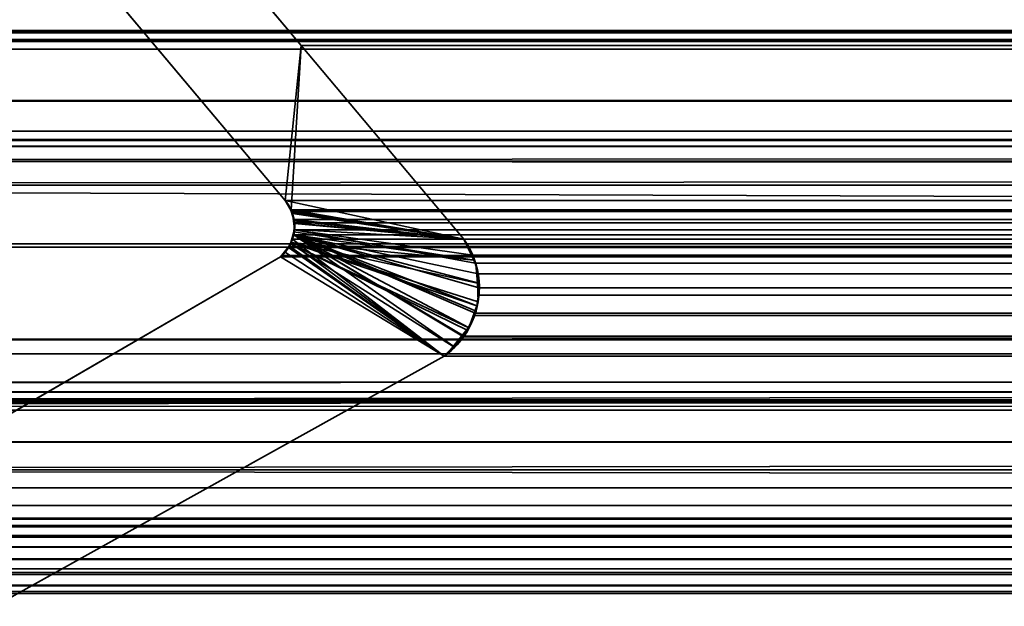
# Model space of a CAD drawing. Header units: millimetres. Extents: x -503 to 6703, y -110 to 193.
# Tile 377 of 656: x 1150.02 to 1155.25, y -1.93 to 1.19. Entities that reach past the tile are written whole.
import ezdxf

# ---------------------------------------------------------------- set-up
doc = ezdxf.new("R2010")
doc.units = ezdxf.units.MM
doc.layers.add('151', color=7, linetype='Continuous', true_color=0xffffff)

# ---------------------------------------------------------------- blocks, each defined once
blk = doc.blocks.new('UG_SURFACE_002')
at = {"layer": '151', "color": 252, "linetype": 'Continuous', "lineweight": 35}
for points in [[(2052.5, -14, 2212.25), (2052.5, 174.4, 2212.25), (947.5, 174.4, 2212.25), (947.5, -14, 2212.25)], [(1097.5, -14, 2062.2499), (1097.5, 174.4, 2062.2499), (1902.5, 174.4, 2062.2499), (1902.5, -14, 2062.2499)]]:
    blk.add_3dface(points, dxfattribs=at)
blk = doc.blocks.new('UG_SURFACE_141')
at = {"layer": '151', "color": 35, "linetype": 'Continuous', "lineweight": 35}
for points in [[(1141, 0, 2), (1859, 0, 2), (1859, -2), (1141, -2)], [(1859, 0, 2), (1141, 0, 2), (1192.1731, 0, 1005.7611), (1196, 0, 1005)], [(1141, 0, 2), (1141, 0, 1027), (1186.7613, 0, 1011.1731), (1188.929, 0, 1007.929)], [(1141, 0, 1027), (1186, 0, 1031.9999), (1186, 0, 1015)], [(1188.929, 0, 1007.929), (1192.1731, 0, 1005.7611), (1141, 0, 2)], [(1141, 0, 1027), (1186.7613, 0, 1035.8268), (1186, 0, 1031.9999)], [(1141, 0, 1027), (1186.4895, 0, 1107.0901), (1186.0548, 0, 1102.9547)], [(1186, 0, 1015), (1186.7613, 0, 1011.1731), (1141, 0, 1027)], [(1186.0548, 0, 1102.9547), (1188.929, 0, 1039.0711), (1186.7613, 0, 1035.8268), (1141, 0, 1027)], [(1141, 0, 2017), (1188.5686, 0, 1110.6913), (1186.4895, 0, 1107.0901)], [(1186.4895, 0, 1107.0901), (1141, 0, 1027), (1141, 0, 2017)], [(1141, 0, 2017), (1196, 0, 1114), (1191.9327, 0, 1113.1355)], [(1191.9327, 0, 1113.1355), (1188.5686, 0, 1110.6913), (1141, 0, 2017)], [(1200.0674, 0, 1113.1355), (1196, 0, 1114), (1141, 0, 2017), (1859, 0, 2017)], [(1859, -9, 2017), (1859, 0, 2017), (1141, 0, 2017), (1141, -9, 2017)]]:
    blk.add_3dface(points, dxfattribs=at)
blk = doc.blocks.new('UG_SURFACE_168')
at = {"layer": '151', "color": 252, "linetype": 'Continuous', "lineweight": 35}
for points in [[(1135.5, -25.92, 2021.75), (1864.5, -25.92, 2021.75), (1864.5, 14.42, 2021.75), (1135.5, 14.42, 2021.75)], [(1137, -25.92, 2020.2501), (1137, 14.42, 2020.2501), (1863, 14.42, 2020.2501), (1863, -25.92, 2020.2501)]]:
    blk.add_3dface(points, dxfattribs=at)
blk = doc.blocks.new('UG_SURFACE_196')
at = {"layer": '151', "color": 7, "linetype": 'Continuous', "lineweight": 35}
for points in [[(1150.9628, 1.7131, -7.75), (1151.515, 1.0529, -7.75), (1151.4311, 0.2303, -7.75), (1150.4927, 1.345, -7.75)], [(1151.515, 1.0529, 2005.7349), (1150.9628, 1.7131, 2006.2871), (1150.4927, 1.345, 2006.7573), (1151.4311, 0.2303, 2005.8188)], [(1150.9628, 1.7131, 2006.2871), (1151.515, 1.0529, 2005.7349), (1151.515, 1.0529, -7.75), (1150.9628, 1.7131, -7.75)], [(1150.4927, 1.345, -7.75), (1151.4311, 0.2303, -7.75), (1151.4311, 0.2303, 2005.8188), (1150.4927, 1.345, 2006.7573)], [(1151.515, 1.0529, -7.75), (1152.3808, 0.025, -7.75), (1151.4311, 0.2303, -7.75)], [(1151.515, 1.0529, 2005.7349), (1151.4311, 0.2303, 2005.8188), (1151.4615, 0.1785, 2005.7886)], [(1151.4615, 0.1785, 2005.7886), (1151.4677, 0.1679, 2005.7824), (1152.3808, 0.025, 2004.8692), (1151.515, 1.0529, 2005.7349)], [(1151.515, 1.0529, 2005.7349), (1152.3808, 0.025, 2004.8692), (1152.3808, 0.025, -7.75), (1151.515, 1.0529, -7.75)], [(1151.4604, 0.1786, -7.75), (1151.4311, 0.2303, -7.75), (1152.3808, 0.025, -7.75)], [(1151.4311, 0.2303, -7.75), (1151.4604, 0.1786, -7.75), (1151.4615, 0.1785, 2005.7886)], [(1151.4615, 0.1785, 2005.7886), (1151.4311, 0.2303, 2005.8188), (1151.4311, 0.2303, -7.75)], [(1152.3808, 0.025, -7.75), (1151.4699, 0.1617, -7.75), (1151.4604, 0.1786, -7.75)], [(1151.4604, 0.1786, -7.75), (1151.4699, 0.1617, -7.75), (1151.4778, 0.1211, 2005.7721)], [(1151.4778, 0.1211, 2005.7721), (1151.4677, 0.1679, 2005.7824), (1151.4604, 0.1786, -7.75)], [(1151.4677, 0.1679, 2005.7824), (1151.4615, 0.1785, 2005.7886), (1151.4604, 0.1786, -7.75)], [(1152.3808, 0.025, 2004.8692), (1151.4677, 0.1679, 2005.7824), (1151.4778, 0.1211, 2005.7721)], [(1151.4748, 0.1212, -7.75), (1151.4699, 0.1617, -7.75), (1152.3808, 0.025, -7.75)], [(1151.4699, 0.1617, -7.75), (1151.4748, 0.1212, -7.75), (1151.4778, 0.1211, 2005.7721)], [(1152.3808, 0.025, -7.75), (1151.4803, 0.0754, -7.75), (1151.4748, 0.1212, -7.75)], [(1151.4807, 0.1078, 2005.7693), (1151.4748, 0.1212, -7.75), (1151.4803, 0.0754, -7.75)], [(1151.4807, 0.1078, 2005.7693), (1151.4778, 0.1211, 2005.7721), (1151.4748, 0.1212, -7.75)], [(1152.4355, -0.087, 2004.8144), (1152.3808, 0.025, 2004.8692), (1151.4807, 0.1078, 2005.7693), (1151.4772, 0.0633, 2005.7728)], [(1151.4803, 0.0754, -7.75), (1151.4772, 0.0633, 2005.7728), (1151.4807, 0.1078, 2005.7693)], [(1151.4778, 0.1211, 2005.7721), (1151.4807, 0.1078, 2005.7693), (1152.3808, 0.025, 2004.8692)], [(1152.4326, -0.0872, -7.75), (1151.4612, 0.0065, -7.75), (1151.4771, 0.0636, -7.75)], [(1151.476, 0.0471, 2005.774), (1151.4771, 0.0636, -7.75), (1151.4612, 0.0065, -7.75)], [(1151.476, 0.0471, 2005.774), (1151.4772, 0.0633, 2005.7728), (1151.4771, 0.0636, -7.75)], [(1151.4772, 0.0633, 2005.7728), (1151.476, 0.0471, 2005.774), (1152.4355, -0.087, 2004.8144)], [(1151.4771, 0.0636, -7.75), (1151.4803, 0.0754, -7.75), (1152.3808, 0.025, -7.75), (1152.4326, -0.0872, -7.75)], [(1151.4803, 0.0754, -7.75), (1151.4771, 0.0636, -7.75), (1151.4772, 0.0633, 2005.7728)], [(1151.426, -0.0428, -7.75), (1151.4596, 0.0001, -7.75), (1152.3236, -0.5457, -7.75), (1152.2764, -0.597, -7.75)], [(1151.4596, 0.0001, -7.75), (1151.426, -0.0428, -7.75), (1151.4276, -0.0425, 2005.8224)], [(1151.4596, 0.0001, -7.75), (1151.4276, -0.0425, 2005.8224), (1151.4531, -0.012, 2005.7969)], [(1151.4606, 0.0075, 2005.7893), (1151.4531, -0.012, 2005.7969), (1152.2764, -0.597, 2004.9736)], [(1151.4531, -0.012, 2005.7969), (1151.4606, 0.0075, 2005.7893), (1151.4612, 0.0065, -7.75)], [(1151.4531, -0.012, 2005.7969), (1151.4612, 0.0065, -7.75), (1151.4596, 0.0001, -7.75)], [(1152.4491, -0.3298, -7.75), (1152.4063, -0.4471, -7.75), (1151.4596, 0.0001, -7.75), (1151.4612, 0.0065, -7.75)], [(1151.4596, 0.0001, -7.75), (1152.4012, -0.4612, -7.75), (1152.3236, -0.5457, -7.75)], [(1152.4063, -0.4471, -7.75), (1152.4012, -0.4612, -7.75), (1151.4596, 0.0001, -7.75)], [(1152.2764, -0.597, 2004.9736), (1152.3267, -0.545, 2004.9233), (1151.476, 0.0471, 2005.774), (1151.4606, 0.0075, 2005.7893)], [(1151.4612, 0.0065, -7.75), (1151.4606, 0.0075, 2005.7893), (1151.476, 0.0471, 2005.774)], [(1151.4612, 0.0065, -7.75), (1152.4326, -0.0872, -7.75), (1152.4502, -0.1253, -7.75), (1152.4534, -0.2084, -7.75)], [(1151.4612, 0.0065, -7.75), (1152.4572, -0.3076, -7.75), (1152.4491, -0.3298, -7.75)], [(1152.4534, -0.2084, -7.75), (1152.4572, -0.3076, -7.75), (1151.4612, 0.0065, -7.75)], [(1151.476, 0.0471, 2005.774), (1152.3267, -0.545, 2004.9233), (1152.3892, -0.4805, 2004.8609), (1152.4056, -0.445, 2004.8444)], [(1151.476, 0.0471, 2005.774), (1152.4457, -0.3584, 2004.8044), (1152.4496, -0.3303, 2004.8003)], [(1152.4496, -0.3303, 2004.8003), (1152.4634, -0.2303, 2004.7865), (1152.4602, -0.2088, 2004.7898), (1151.476, 0.0471, 2005.774)], [(1152.4056, -0.445, 2004.8444), (1152.4457, -0.3584, 2004.8044), (1151.476, 0.0471, 2005.774)], [(1152.4602, -0.2088, 2004.7898), (1152.4448, -0.106, 2004.8051), (1152.4355, -0.087, 2004.8144), (1151.476, 0.0471, 2005.774)], [(1152.3808, 0.025, -7.75), (1152.3808, 0.025, 2004.8692), (1152.4355, -0.087, 2004.8144)], [(1152.4355, -0.087, 2004.8144), (1152.4326, -0.0872, -7.75), (1152.3808, 0.025, -7.75)], [(1152.2764, -0.597, 2004.9736), (1151.4531, -0.012, 2005.7969), (1151.4276, -0.0425, 2005.8224), (1151.4056, -0.0688, 2005.8444)], [(1151.4056, -0.0688, -7.75), (1151.4056, -0.0688, 2005.8444), (1151.4276, -0.0425, 2005.8224)], [(1151.4276, -0.0425, 2005.8224), (1151.426, -0.0428, -7.75), (1151.4056, -0.0688, -7.75)], [(1152.2764, -0.597, -7.75), (1151.4056, -0.0688, -7.75), (1151.426, -0.0428, -7.75)], [(1152.2764, -0.597, -7.75), (1144.8995, -4.6975, -7.75), (1149.2902, -1.2961, -7.75), (1151.4056, -0.0688, -7.75)], [(1151.4056, -0.0688, 2005.8444), (1149.2902, -1.2961, 2007.9598), (1144.8995, -4.6975, 2012.3506), (1152.2764, -0.597, 2004.9736)], [(1151.4056, -0.0688, -7.75), (1149.2902, -1.2961, -7.75), (1149.2902, -1.2961, 2007.9598), (1151.4056, -0.0688, 2005.8444)], [(1152.4326, -0.0872, -7.75), (1152.4355, -0.087, 2004.8144), (1152.4448, -0.106, 2004.8051)], [(1152.4448, -0.106, 2004.8051), (1152.4502, -0.1253, -7.75), (1152.4326, -0.0872, -7.75)], [(1152.4448, -0.106, 2004.8051), (1152.4534, -0.2084, -7.75), (1152.4502, -0.1253, -7.75)], [(1152.4448, -0.106, 2004.8051), (1152.4602, -0.2088, 2004.7898), (1152.4534, -0.2084, -7.75)], [(1152.4572, -0.3076, -7.75), (1152.4534, -0.2084, -7.75), (1152.4602, -0.2088, 2004.7898)], [(1152.4572, -0.3076, -7.75), (1152.4602, -0.2088, 2004.7898), (1152.4634, -0.2303, 2004.7865)], [(1152.4634, -0.2303, 2004.7865), (1152.4491, -0.3298, -7.75), (1152.4572, -0.3076, -7.75)], [(1152.4634, -0.2303, 2004.7865), (1152.4496, -0.3303, 2004.8003), (1152.4491, -0.3298, -7.75)], [(1152.4457, -0.3584, 2004.8044), (1152.4056, -0.445, 2004.8444), (1152.4063, -0.4471, -7.75)], [(1152.4063, -0.4471, -7.75), (1152.4491, -0.3298, -7.75), (1152.4496, -0.3303, 2004.8003)], [(1152.4496, -0.3303, 2004.8003), (1152.4457, -0.3584, 2004.8044), (1152.4063, -0.4471, -7.75)], [(1152.3236, -0.5457, -7.75), (1152.4012, -0.4612, -7.75), (1152.4056, -0.445, 2004.8444)], [(1152.4056, -0.445, 2004.8444), (1152.3892, -0.4805, 2004.8609), (1152.3236, -0.5457, -7.75)], [(1152.4012, -0.4612, -7.75), (1152.4063, -0.4471, -7.75), (1152.4056, -0.445, 2004.8444)], [(1152.3892, -0.4805, 2004.8609), (1152.3267, -0.545, 2004.9233), (1152.3236, -0.5457, -7.75)], [(1152.2764, -0.597, -7.75), (1152.3236, -0.5457, -7.75), (1152.3267, -0.545, 2004.9233)], [(1152.3267, -0.545, 2004.9233), (1152.2764, -0.597, 2004.9736), (1152.2764, -0.597, -7.75)], [(1152.2764, -0.597, 2004.9736), (1144.8995, -4.6975, 2012.3506), (1144.8995, -4.6975, -7.75), (1152.2764, -0.597, -7.75)]]:
    blk.add_3dface(points, dxfattribs=at)
blk = doc.blocks.new('UG_SURFACE_197')
at = {"layer": '151', "color": 7, "linetype": 'Continuous', "lineweight": 35}
for points in [[(1862.1695, 1.0733, 2019.4194), (1137.825, 2.6459, 2019.4249), (1137.7392, 0.3108, 2019.5107)], [(1862.1695, 1.0733, 2019.4194), (1862.175, 2.6459, 2019.4249), (1137.825, 2.6459, 2019.4249)], [(1142.0786, 1.7573, 2015.1713), (1857.9214, 1.7573, 2015.1713), (1857.2749, 1.074, 2014.5249), (1142.7251, 1.074, 2014.5249)], [(1151.4311, 0.2303, 2005.8188), (1150.4927, 1.345, 2006.7573), (1150.9628, 1.7131, 2006.2871), (1151.515, 1.0529, 2005.7349)], [(1849.0372, 1.7131, 2006.2871), (1848.485, 1.0529, 2005.7349), (1151.515, 1.0529, 2005.7349), (1150.9628, 1.7131, 2006.2871)], [(1150.4927, 1.345, 2006.7573), (1151.4311, 0.2303, 2005.8188), (1848.5689, 0.2303, 2005.8188), (1849.5073, 1.345, 2006.7573)], [(1858.5515, 1.1329, 2015.8014), (1860.0085, 0.5991, 2017.2584), (1139.9915, 0.5991, 2017.2584), (1141.4485, 1.1329, 2015.8014)], [(1858.5515, 1.1329, 2015.8014), (1141.4485, 1.1329, 2015.8014), (1141.4968, 1.1297, 2015.7533)], [(1858.5011, 1.1363, 2015.7511), (1141.4968, 1.1297, 2015.7533), (1141.5606, 1.1255, 2015.6894)], [(1858.5011, 1.1363, 2015.7511), (1858.5031, 1.1361, 2015.753), (1141.4968, 1.1297, 2015.7533)], [(1141.4968, 1.1297, 2015.7533), (1858.5031, 1.1361, 2015.753), (1858.5515, 1.1329, 2015.8014)], [(1141.5606, 1.1255, 2015.6894), (1858.4315, 1.1144, 2015.6815), (1858.5011, 1.1363, 2015.7511)], [(1141.5606, 1.1255, 2015.6894), (1141.5691, 1.1208, 2015.6808), (1858.4315, 1.1144, 2015.6815)], [(1858.3826, 1.0991, 2015.6326), (1141.5691, 1.1208, 2015.6808), (1141.6334, 1.0854, 2015.6167)], [(1858.3826, 1.0991, 2015.6326), (1858.4315, 1.1144, 2015.6815), (1141.5691, 1.1208, 2015.6808)], [(1137.7392, 0.3108, 2019.5107), (1862.2143, 0.3098, 2019.4643), (1862.1695, 1.0733, 2019.4194)], [(1141.6334, 1.0854, 2015.6167), (1858.3674, 1.0844, 2015.6174), (1858.3826, 1.0991, 2015.6326)], [(1858.3674, 1.0844, 2015.6174), (1141.6334, 1.0854, 2015.6167), (1141.6433, 1.08, 2015.6066)], [(1141.6433, 1.08, 2015.6066), (1858.3143, 1.0331, 2015.5642), (1858.3674, 1.0844, 2015.6174)], [(1141.6433, 1.08, 2015.6066), (1141.6857, 1.0331, 2015.5642), (1858.3143, 1.0331, 2015.5642)], [(1143.0248, 0.7572, 2014.2252), (1142.7251, 1.074, 2014.5249), (1857.2749, 1.074, 2014.5249)], [(1143.0248, 0.7572, 2014.2252), (1857.2749, 1.074, 2014.5249), (1856.9752, 0.7572, 2014.2252)], [(1151.515, 1.0529, 2005.7349), (1152.3808, 0.025, 2004.8692), (1151.4624, 0.1807, 2005.7876), (1151.4311, 0.2303, 2005.8188)], [(1848.485, 1.0529, 2005.7349), (1847.6192, 0.025, 2004.8692), (1152.3808, 0.025, 2004.8692), (1151.515, 1.0529, 2005.7349)], [(1858.3143, 1.0331, 2015.5642), (1141.6857, 1.0331, 2015.5642), (1142.3917, 0.4412, 2014.8582)], [(1142.3917, 0.4412, 2014.8582), (1857.6423, 0.3421, 2014.8923), (1858.3143, 1.0331, 2015.5642)], [(1856.9752, 0.7572, 2014.2252), (1855.5887, -0.0174, 2012.8386), (1144.4113, -0.0174, 2012.8386), (1143.0248, 0.7572, 2014.2252)], [(1139.577, 0.516, 2017.673), (1860.0085, 0.5991, 2017.2584), (1860.3992, 0.5179, 2017.6492)], [(1139.577, 0.516, 2017.673), (1139.9915, 0.5991, 2017.2584), (1860.0085, 0.5991, 2017.2584)], [(1138.7697, -0.8721, 2018.4803), (1861.1926, 0.5499, 2018.4426), (1861.187, -0.4242, 2018.4369)], [(1138.7697, -0.8721, 2018.4803), (1138.8074, 0.5499, 2018.4426), (1861.1926, 0.5499, 2018.4426)], [(1138.8124, 0.5521, 2018.4376), (1861.1876, 0.5521, 2018.4376), (1861.1926, 0.5499, 2018.4426), (1138.8074, 0.5499, 2018.4426)], [(1861.1853, 0.5531, 2018.4352), (1138.8124, 0.5521, 2018.4376), (1138.8147, 0.5531, 2018.4352)], [(1861.1853, 0.5531, 2018.4352), (1861.1876, 0.5521, 2018.4376), (1138.8124, 0.5521, 2018.4376)], [(1138.8147, 0.5531, 2018.4352), (1138.8216, 0.5528, 2018.4283), (1861.1785, 0.5528, 2018.4286)], [(1861.1785, 0.5528, 2018.4286), (1861.1853, 0.5531, 2018.4352), (1138.8147, 0.5531, 2018.4352)], [(1138.8216, 0.5528, 2018.4283), (1138.8431, 0.5517, 2018.4069), (1861.1569, 0.5518, 2018.4071)], [(1861.1569, 0.5518, 2018.4071), (1861.1785, 0.5528, 2018.4286), (1138.8216, 0.5528, 2018.4283)], [(1861.1029, 0.5494, 2018.353), (1861.1569, 0.5518, 2018.4071), (1138.8431, 0.5517, 2018.4069)], [(1138.8431, 0.5517, 2018.4069), (1138.8972, 0.5491, 2018.3527), (1861.1029, 0.5494, 2018.353)], [(1860.4814, 0.5216, 2017.7314), (1861.1029, 0.5494, 2018.353), (1138.8972, 0.5491, 2018.3527)], [(1138.8972, 0.5491, 2018.3527), (1139.5192, 0.5188, 2017.731), (1860.4814, 0.5216, 2017.7314)], [(1860.3992, 0.5179, 2017.6492), (1860.4814, 0.5216, 2017.7314), (1139.5192, 0.5188, 2017.731)], [(1860.3992, 0.5179, 2017.6492), (1139.5192, 0.5188, 2017.731), (1139.577, 0.516, 2017.673)], [(1857.3426, 0.0339, 2014.5926), (1142.3917, 0.4412, 2014.8582), (1143.8079, -0.7461, 2013.4423)], [(1857.3426, 0.0339, 2014.5926), (1857.6423, 0.3421, 2014.8923), (1142.3917, 0.4412, 2014.8582)], [(1862.3573, -2.122, 2019.6073), (1137.7392, 0.3108, 2019.5107), (1137.651, -2.0879, 2019.5992)], [(1862.3573, -2.122, 2019.6073), (1862.2143, 0.3098, 2019.4643), (1137.7392, 0.3108, 2019.5107)], [(1848.5376, 0.1807, 2005.7876), (1151.4311, 0.2303, 2005.8188), (1151.4624, 0.1807, 2005.7876)], [(1848.5376, 0.1807, 2005.7876), (1848.5689, 0.2303, 2005.8188), (1151.4311, 0.2303, 2005.8188)], [(1151.4651, 0.1723, 2005.785), (1151.4624, 0.1807, 2005.7876), (1152.3808, 0.025, 2004.8692)], [(1151.4624, 0.1807, 2005.7876), (1848.5349, 0.1723, 2005.785), (1848.5376, 0.1807, 2005.7876)], [(1151.4624, 0.1807, 2005.7876), (1151.4651, 0.1723, 2005.785), (1848.5349, 0.1723, 2005.785)], [(1152.3808, 0.025, 2004.8692), (1151.4782, 0.1294, 2005.7719), (1151.4651, 0.1723, 2005.785)], [(1848.5218, 0.1294, 2005.7719), (1151.4651, 0.1723, 2005.785), (1151.4782, 0.1294, 2005.7719)], [(1848.5218, 0.1294, 2005.7719), (1848.5349, 0.1723, 2005.785), (1151.4651, 0.1723, 2005.785)], [(1151.4788, 0.1112, 2005.7712), (1151.4782, 0.1294, 2005.7719), (1152.3808, 0.025, 2004.8692)], [(1151.4782, 0.1294, 2005.7719), (1848.5212, 0.1112, 2005.7712), (1848.5218, 0.1294, 2005.7719)], [(1151.4782, 0.1294, 2005.7719), (1151.4788, 0.1112, 2005.7712), (1848.5212, 0.1112, 2005.7712)], [(1151.4802, 0.0733, 2005.7697), (1151.4788, 0.1112, 2005.7712), (1152.3808, 0.025, 2004.8692), (1152.4287, -0.0611, 2004.8213)], [(1848.5198, 0.0733, 2005.7697), (1151.4788, 0.1112, 2005.7712), (1151.4802, 0.0733, 2005.7697)], [(1848.5198, 0.0733, 2005.7697), (1848.5212, 0.1112, 2005.7712), (1151.4788, 0.1112, 2005.7712)], [(1151.4745, 0.047, 2005.7755), (1151.4802, 0.0733, 2005.7697), (1152.4411, -0.1038, 2004.8089), (1152.4574, -0.1601, 2004.7927)], [(1151.4802, 0.0733, 2005.7697), (1151.4745, 0.047, 2005.7755), (1848.5255, 0.047, 2005.7755)], [(1152.4287, -0.0611, 2004.8213), (1152.4411, -0.1038, 2004.8089), (1151.4802, 0.0733, 2005.7697)], [(1151.4802, 0.0733, 2005.7697), (1848.5255, 0.047, 2005.7755), (1848.5198, 0.0733, 2005.7697)], [(1857.3426, 0.0339, 2014.5926), (1143.8079, -0.7461, 2013.4423), (1144.1107, -0.8301, 2013.1392)], [(1144.1107, -0.8301, 2013.1392), (1855.8663, -0.7668, 2013.1164), (1857.3426, 0.0339, 2014.5926)], [(1151.4481, -0.0203, 2005.8019), (1151.4506, -0.0149, 2005.7993), (1151.4696, 0.0245, 2005.7805), (1152.2764, -0.597, 2004.9736)], [(1151.4696, 0.0245, 2005.7805), (1151.4506, -0.0149, 2005.7993), (1848.5494, -0.0149, 2005.7993)], [(1152.379, -0.4936, 2004.8709), (1152.2764, -0.597, 2004.9736), (1151.4696, 0.0245, 2005.7805), (1151.4745, 0.047, 2005.7755)], [(1848.5304, 0.0245, 2005.7805), (1151.4745, 0.047, 2005.7755), (1151.4696, 0.0245, 2005.7805)], [(1151.4696, 0.0245, 2005.7805), (1848.5494, -0.0149, 2005.7993), (1848.5304, 0.0245, 2005.7805)], [(1151.4745, 0.047, 2005.7755), (1152.4409, -0.3689, 2004.8091), (1152.4382, -0.3818, 2004.8118), (1152.3827, -0.4899, 2004.8673)], [(1152.4574, -0.1601, 2004.7927), (1152.4602, -0.2344, 2004.7898), (1151.4745, 0.047, 2005.7755)], [(1152.3827, -0.4899, 2004.8673), (1152.379, -0.4936, 2004.8709), (1151.4745, 0.047, 2005.7755)], [(1152.4602, -0.2344, 2004.7898), (1152.4616, -0.2735, 2004.7884), (1152.4409, -0.3689, 2004.8091), (1151.4745, 0.047, 2005.7755)], [(1848.5304, 0.0245, 2005.7805), (1848.5255, 0.047, 2005.7755), (1151.4745, 0.047, 2005.7755)], [(1152.4287, -0.0611, 2004.8213), (1152.3808, 0.025, 2004.8692), (1847.6192, 0.025, 2004.8692)], [(1152.4287, -0.0611, 2004.8213), (1847.6192, 0.025, 2004.8692), (1847.5642, -0.0787, 2004.8144)], [(1145.2919, -0.5094, 2011.9581), (1144.4113, -0.0174, 2012.8386), (1855.5887, -0.0174, 2012.8386)], [(1145.2919, -0.5094, 2011.9581), (1855.5887, -0.0174, 2012.8386), (1854.7081, -0.5094, 2011.9581)], [(1151.4056, -0.0688, 2005.8444), (1151.4113, -0.0624, 2005.8386), (1151.4481, -0.0203, 2005.8019), (1152.2764, -0.597, 2004.9736)], [(1151.4481, -0.0203, 2005.8019), (1151.4113, -0.0624, 2005.8386), (1848.5887, -0.0624, 2005.8386)], [(1848.5519, -0.0203, 2005.8019), (1151.4506, -0.0149, 2005.7993), (1151.4481, -0.0203, 2005.8019)], [(1151.4481, -0.0203, 2005.8019), (1848.5887, -0.0624, 2005.8386), (1848.5519, -0.0203, 2005.8019)], [(1848.5519, -0.0203, 2005.8019), (1848.5494, -0.0149, 2005.7993), (1151.4506, -0.0149, 2005.7993)], [(1152.2764, -0.597, 2004.9736), (1144.8995, -4.6975, 2012.3506), (1149.2902, -1.2961, 2007.9598), (1151.4056, -0.0688, 2005.8444)], [(1151.4056, -0.0688, 2005.8444), (1149.2902, -1.2961, 2007.9598), (1850.7098, -1.2961, 2007.9598), (1848.5944, -0.0688, 2005.8444)], [(1151.4056, -0.0688, 2005.8444), (1848.5944, -0.0688, 2005.8444), (1848.5887, -0.0624, 2005.8386), (1151.4113, -0.0624, 2005.8386)], [(1847.5642, -0.0787, 2004.8144), (1152.4411, -0.1038, 2004.8089), (1152.4287, -0.0611, 2004.8213)], [(1847.5642, -0.0787, 2004.8144), (1847.559, -0.1034, 2004.8089), (1152.4411, -0.1038, 2004.8089)], [(1152.4574, -0.1601, 2004.7927), (1152.4411, -0.1038, 2004.8089), (1847.559, -0.1034, 2004.8089)], [(1152.4574, -0.1601, 2004.7927), (1847.559, -0.1034, 2004.8089), (1847.5375, -0.2035, 2004.7874)], [(1847.5375, -0.2035, 2004.7874), (1152.4602, -0.2344, 2004.7898), (1152.4574, -0.1601, 2004.7927)], [(1847.5375, -0.2035, 2004.7874), (1847.5394, -0.2338, 2004.7894), (1152.4602, -0.2344, 2004.7898)], [(1152.4616, -0.2735, 2004.7884), (1152.4602, -0.2344, 2004.7898), (1847.5394, -0.2338, 2004.7894)], [(1152.4616, -0.2735, 2004.7884), (1847.5394, -0.2338, 2004.7894), (1847.5444, -0.3168, 2004.7944)], [(1847.5444, -0.3168, 2004.7944), (1152.4409, -0.3689, 2004.8091), (1152.4616, -0.2735, 2004.7884)], [(1847.5444, -0.3168, 2004.7944), (1847.5603, -0.3678, 2004.8103), (1152.4409, -0.3689, 2004.8091)], [(1847.5751, -0.4152, 2004.8251), (1152.379, -0.4936, 2004.8709), (1152.3827, -0.4899, 2004.8673)], [(1847.5751, -0.4152, 2004.8251), (1847.6231, -0.4908, 2004.8733), (1152.379, -0.4936, 2004.8709)], [(1152.3827, -0.4899, 2004.8673), (1847.5603, -0.3678, 2004.8103), (1847.5751, -0.4152, 2004.8251)], [(1152.3827, -0.4899, 2004.8673), (1152.4382, -0.3818, 2004.8118), (1847.5603, -0.3678, 2004.8103)], [(1152.4382, -0.3818, 2004.8118), (1152.4409, -0.3689, 2004.8091), (1847.5603, -0.3678, 2004.8103)], [(1861.187, -0.4242, 2018.4369), (1138.6945, -1.2, 2018.5554), (1138.7697, -0.8721, 2018.4803)], [(1861.187, -0.4242, 2018.4369), (1861.2999, -1.2073, 2018.5499), (1138.6945, -1.2, 2018.5554)], [(1854.7081, -0.5094, 2011.9581), (1853.6898, -0.5839, 2010.9398), (1146.3102, -0.5839, 2010.9398), (1145.2919, -0.5094, 2011.9581)], [(1847.6459, -0.5265, 2004.8959), (1152.2764, -0.597, 2004.9736), (1152.379, -0.4936, 2004.8709)], [(1152.379, -0.4936, 2004.8709), (1847.6231, -0.4908, 2004.8733), (1847.6459, -0.5265, 2004.8959)], [(1847.6459, -0.5265, 2004.8959), (1847.7236, -0.597, 2004.9736), (1152.2764, -0.597, 2004.9736)], [(1847.7236, -0.597, 2004.9736), (1855.1005, -4.6975, 2012.3506), (1144.8995, -4.6975, 2012.3506), (1152.2764, -0.597, 2004.9736)], [(1146.3102, -0.5839, 2010.9398), (1853.6898, -0.5839, 2010.9398), (1851.6124, -0.7357, 2008.8625), (1148.3876, -0.7357, 2008.8625)], [(1854.9417, -1.2682, 2012.1918), (1855.8663, -0.7668, 2013.1164), (1144.1107, -0.8301, 2013.1392)], [(1148.3876, -0.7357, 2008.8625), (1851.6124, -0.7357, 2008.8625), (1851.3709, -0.7731, 2008.621)], [(1851.3709, -0.7731, 2008.621), (1148.6272, -0.7874, 2008.6229), (1148.3876, -0.7357, 2008.8625)], [(1148.6272, -0.7874, 2008.6229), (1851.3709, -0.7731, 2008.621), (1851.1984, -0.7998, 2008.4484)], [(1144.1107, -0.8301, 2013.1392), (1146.1316, -1.3904, 2011.1184), (1853.879, -1.3308, 2011.1289)], [(1853.879, -1.3308, 2011.1289), (1854.9417, -1.2682, 2012.1918), (1144.1107, -0.8301, 2013.1392)], [(1851.1984, -0.7998, 2008.4484), (1148.8875, -0.8436, 2008.3625), (1148.6272, -0.7874, 2008.6229)], [(1851.1984, -0.7998, 2008.4484), (1851.1159, -0.8538, 2008.3659), (1148.8875, -0.8436, 2008.3625)], [(1148.8959, -0.8454, 2008.3542), (1148.8875, -0.8436, 2008.3625), (1851.1159, -0.8538, 2008.3659)], [(1148.8959, -0.8454, 2008.3542), (1851.1159, -0.8538, 2008.3659), (1851.0584, -0.8916, 2008.3084)], [(1851.0584, -0.8916, 2008.3084), (1148.9431, -0.8844, 2008.307), (1148.8959, -0.8454, 2008.3542)], [(1149.1449, -1.0515, 2008.105), (1148.9431, -0.8844, 2008.307), (1851.0584, -0.8916, 2008.3084)], [(1149.1449, -1.0515, 2008.105), (1851.0584, -0.8916, 2008.3084), (1850.9189, -0.9829, 2008.1689)], [(1850.9189, -0.9829, 2008.1689), (1149.1468, -1.0545, 2008.1031), (1149.1449, -1.0515, 2008.105)], [(1850.9189, -0.9829, 2008.1689), (1850.8581, -1.0629, 2008.1081), (1149.1468, -1.0545, 2008.1031)], [(1149.1468, -1.0545, 2008.1031), (1850.8581, -1.0629, 2008.1081), (1850.7555, -1.1981, 2008.0054)], [(1850.7555, -1.1981, 2008.0054), (1149.2902, -1.2961, 2007.9598), (1149.1468, -1.0545, 2008.1031)], [(1861.413, -1.9929, 2018.6632), (1138.1754, -3.4656, 2019.0747), (1138.6945, -1.2, 2018.5554)], [(1138.6945, -1.2, 2018.5554), (1861.2999, -1.2073, 2018.5499), (1861.413, -1.9929, 2018.6632)], [(1850.7555, -1.1981, 2008.0054), (1850.7098, -1.2961, 2007.9598), (1149.2902, -1.2961, 2007.9598)], [(1853.879, -1.3308, 2011.1289), (1146.1316, -1.3904, 2011.1184), (1146.7457, -1.5607, 2010.5042)], [(1853.879, -1.3308, 2011.1289), (1146.7457, -1.5607, 2010.5042), (1148.2856, -1.4582, 2008.9643)], [(1148.2856, -1.4582, 2008.9643), (1851.7144, -1.4582, 2008.9643), (1853.879, -1.3308, 2011.1289)], [(1148.2856, -1.4582, 2008.9643), (1148.2928, -1.4627, 2008.9571), (1851.707, -1.462, 2008.9569)], [(1851.707, -1.462, 2008.9569), (1851.7144, -1.4582, 2008.9643), (1148.2856, -1.4582, 2008.9643)], [(1851.6725, -1.4795, 2008.9226), (1851.707, -1.462, 2008.9569), (1148.2928, -1.4627, 2008.9571)], [(1851.6725, -1.4795, 2008.9226), (1148.2928, -1.4627, 2008.9571), (1148.3482, -1.4972, 2008.9018)], [(1148.3482, -1.4972, 2008.9018), (1851.6525, -1.4982, 2008.9025), (1851.6725, -1.4795, 2008.9226)], [(1851.616, -1.5323, 2008.8661), (1148.3482, -1.4972, 2008.9018), (1148.3577, -1.5032, 2008.8923)], [(1851.616, -1.5323, 2008.8661), (1851.6525, -1.4982, 2008.9025), (1148.3482, -1.4972, 2008.9018)], [(1148.3577, -1.5032, 2008.8923), (1851.6066, -1.5495, 2008.8565), (1851.616, -1.5323, 2008.8661)], [(1148.3577, -1.5032, 2008.8923), (1148.3941, -1.549, 2008.8561), (1851.6066, -1.5495, 2008.8565)], [(1851.5853, -1.5884, 2008.8353), (1148.3941, -1.549, 2008.8561), (1148.3995, -1.5558, 2008.8506)], [(1851.5853, -1.5884, 2008.8353), (1851.6066, -1.5495, 2008.8565), (1148.3941, -1.549, 2008.8561)], [(1148.3995, -1.5558, 2008.8506), (1851.5795, -1.6115, 2008.8296), (1851.5853, -1.5884, 2008.8353)], [(1148.3995, -1.5558, 2008.8506), (1148.4218, -1.6106, 2008.8284), (1851.5795, -1.6115, 2008.8296)], [(1148.4218, -1.6106, 2008.8284), (1148.4218, -1.6108, 2008.8282), (1851.5795, -1.6115, 2008.8296)], [(1851.573, -1.6382, 2008.8229), (1148.4218, -1.6108, 2008.8282), (1148.4287, -1.6734, 2008.8212)], [(1851.573, -1.6382, 2008.8229), (1851.5795, -1.6115, 2008.8296), (1148.4218, -1.6108, 2008.8282)], [(1148.4287, -1.6734, 2008.8212), (1148.4282, -1.6767, 2008.8217), (1851.5729, -1.6768, 2008.8229)], [(1148.4287, -1.6734, 2008.8212), (1851.5729, -1.6768, 2008.8229), (1851.573, -1.6382, 2008.8229)], [(1148.4206, -1.7264, 2008.8296), (1148.4141, -1.7456, 2008.8358), (1851.5859, -1.7456, 2008.8358)], [(1851.5729, -1.6936, 2008.8229), (1148.4282, -1.6767, 2008.8217), (1148.4206, -1.7264, 2008.8296)], [(1148.4206, -1.7264, 2008.8296), (1851.5859, -1.7456, 2008.8358), (1851.5729, -1.6936, 2008.8229)], [(1851.5729, -1.6936, 2008.8229), (1851.5729, -1.6768, 2008.8229), (1148.4282, -1.6767, 2008.8217)], [(1851.6229, -1.8086, 2008.873), (1148.4071, -1.7569, 2008.8429), (1148.3722, -1.8129, 2008.8778)], [(1148.4141, -1.7456, 2008.8358), (1148.4071, -1.7569, 2008.8429), (1851.5927, -1.7573, 2008.8427)], [(1851.6229, -1.8086, 2008.873), (1851.5927, -1.7573, 2008.8427), (1148.4071, -1.7569, 2008.8429)], [(1851.5927, -1.7573, 2008.8427), (1851.5859, -1.7456, 2008.8358), (1148.4141, -1.7456, 2008.8358)], [(1851.6825, -1.8586, 2008.9326), (1148.3696, -1.8172, 2008.8804), (1148.3359, -1.8467, 2008.914)], [(1148.3696, -1.8172, 2008.8804), (1851.6825, -1.8586, 2008.9326), (1851.6277, -1.8126, 2008.8778)], [(1851.6277, -1.8126, 2008.8778), (1148.3722, -1.8129, 2008.8778), (1148.3696, -1.8172, 2008.8804)], [(1148.3722, -1.8129, 2008.8778), (1851.6277, -1.8126, 2008.8778), (1851.6229, -1.8086, 2008.873)], [(1855.4683, -4.0486, 2012.7182), (1851.6825, -1.8586, 2008.9326), (1148.3175, -1.8586, 2008.9326), (1144.5317, -4.0486, 2012.7182)], [(1148.3359, -1.8467, 2008.914), (1148.3175, -1.8586, 2008.9326), (1851.6825, -1.8586, 2008.9326)]]:
    blk.add_3dface(points, dxfattribs=at)

msp = doc.modelspace()

# ---------------------------------------------------------------- linework, layer by layer
at = {"layer": '151', "color": 252, "linetype": 'Continuous', "lineweight": -3, "true_color": 0x939598}
for p, q in [((1150.9628, 1.7131, -7.75), (1151.515, 1.0529, -7.75)), ((1150.9628, 1.7131, 2006.2872), (1151.515, 1.0529, 2005.735)), ((1150.9628, 1.7131, 2006.2872), (1151.515, 1.0529, 2005.735)), ((1151.4311, 0.2303, 2005.8189), (1150.4927, 1.345, 2006.7573)), ((1151.4311, 0.2303, 2005.8189), (1150.4927, 1.345, 2006.7573)), ((1150.4927, 1.345, -7.75), (1151.4311, 0.2303, -7.75)), ((1858.5515, 1.1329, 2015.8015), (1141.4485, 1.1329, 2015.8015)), ((1151.515, 1.0529, 2005.735), (1151.515, 1.0529, -7.75)), ((1151.515, 1.0529, 2005.735), (1152.3808, 0.025, 2004.8692)), ((1848.485, 1.0529, 2005.735), (1151.515, 1.0529, 2005.735)), ((1151.515, 1.0529, -7.75), (1152.3808, 0.025, -7.75)), ((1151.515, 1.0529, 2005.735), (1152.3808, 0.025, 2004.8692)), ((1858.3143, 1.0331, 2015.5643), (1141.6857, 1.0331, 2015.5643)), ((1860.0084, 0.5991, 2017.2584), (1139.9916, 0.5991, 2017.2584)), ((1861.1926, 0.5499, 2018.4426), (1138.8074, 0.5499, 2018.4426)), ((1151.4311, 0.2303, -7.75), (1151.4311, 0.2303, 2005.8189)), ((1151.4311, 0.2303, 2005.8189), (1848.5689, 0.2303, 2005.8189)), ((1141, 0, 2), (1859, 0, 2)), ((1152.3808, 0.025, 2004.8692), (1152.3808, 0.025, -7.75)), ((1847.6192, 0.025, 2004.8692), (1152.3808, 0.025, 2004.8692)), ((1141, 0, 2017), (1859, 0, 2017)), ((1151.4056, -0.0688, -7.75), (1149.2902, -1.2961, -7.75)), ((1149.2902, -1.2961, 2007.9598), (1151.4056, -0.0688, 2005.8444)), ((1149.2902, -1.2961, 2007.9598), (1151.4056, -0.0688, 2005.8444)), ((1151.4056, -0.0688, 2005.8444), (1848.5944, -0.0688, 2005.8444)), ((1151.4056, -0.0688, -7.75), (1151.4056, -0.0688, 2005.8444)), ((1152.2764, -0.597, -7.75), (1144.8995, -4.6975, -7.75)), ((1144.8995, -4.6975, 2012.3505), (1152.2764, -0.597, 2004.9736)), ((1152.2764, -0.597, 2004.9736), (1144.8995, -4.6975, 2012.3505)), ((1847.7236, -0.597, 2004.9736), (1152.2764, -0.597, 2004.9736)), ((1152.2764, -0.597, 2004.9736), (1152.2764, -0.597, -7.75)), ((1148.3876, -0.7357, 2008.8624), (1851.6124, -0.7357, 2008.8624)), ((1149.2902, -1.2961, 2007.9598), (1850.7098, -1.2961, 2007.9598)), ((1851.7144, -1.4582, 2008.9644), (1148.2856, -1.4582, 2008.9644)), ((1851.5859, -1.7456, 2008.8359), (1148.4141, -1.7456, 2008.8359)), ((1851.6825, -1.8586, 2008.9325), (1148.3175, -1.8586, 2008.9325))]:
    msp.add_line(p, q, dxfattribs=at)
for points in [[(1151.4311, 0.2303, 2005.8189), (1151.5069, 0.1407, 2005.7431), (1151.4952, 0.0066, 2005.7548), (1151.4056, -0.0688, 2005.8444)], [(1151.4056, -0.0688, -7.75), (1151.4952, 0.0066, -7.75), (1151.5069, 0.1407, -7.75), (1151.4311, 0.2303, -7.75)], [(1152.3808, 0.025, 2004.8692), (1152.5235, -0.1757, 2004.7265), (1152.4768, -0.454, 2004.7732), (1152.2764, -0.597, 2004.9736)], [(1152.2764, -0.597, -7.75), (1152.4768, -0.454, -7.75), (1152.5235, -0.1757, -7.75), (1152.3808, 0.025, -7.75)]]:
    msp.add_open_spline(points, degree=3, dxfattribs=at)
for points, knots in [([(1151.4311, 0.2303, 2005.8189), (1151.4431, 0.2161, 2005.8069), (1151.454, 0.1994, 2005.796), (1151.4695, 0.165, 2005.7805), (1151.475, 0.1475, 2005.775), (1151.4812, 0.1112, 2005.7688), (1151.4819, 0.0918, 2005.7681), (1151.4785, 0.0564, 2005.7715), (1151.4749, 0.0398, 2005.7751), (1151.464, 0.0082, 2005.786), (1151.4566, -0.0069, 2005.7934), (1151.4359, -0.0395, 2005.8141), (1151.4213, -0.0557, 2005.8287), (1151.4056, -0.0688, 2005.8444)], [0, 0, 0, 0, 0.184362, 0.184362, 0.339247, 0.339247, 0.495166, 0.495166, 0.636385, 0.636385, 0.785852, 0.785852, 1, 1, 1, 1]), ([(1152.2764, -0.597, 2004.9736), (1152.3152, -0.5693, 2004.9348), (1152.3521, -0.5336, 2004.8979), (1152.4049, -0.4583, 2004.8451), (1152.4242, -0.4217, 2004.8258), (1152.45, -0.348, 2004.8), (1152.4583, -0.311, 2004.7917), (1152.465, -0.236, 2004.785), (1152.4635, -0.197, 2004.7865), (1152.4516, -0.1254, 2004.7984), (1152.4417, -0.0918, 2004.8083), (1152.4156, -0.0297, 2004.8344), (1152.3991, -0.0008, 2004.8509), (1152.3808, 0.025, 2004.8692)], [0, 0, 0, 0, 0.243199, 0.243199, 0.418688, 0.418688, 0.567329, 0.567329, 0.716617, 0.716617, 0.856751, 0.856751, 1, 1, 1, 1])]:
    msp.add_open_spline(points, degree=3, knots=knots, dxfattribs=at)

# ---------------------------------------------------------------- block references
for name in ['UG_SURFACE_002', 'UG_SURFACE_168', 'UG_SURFACE_196', 'UG_SURFACE_197', 'UG_SURFACE_141']:
    msp.add_blockref(name, (0, 0), dxfattribs=at)

doc.saveas('drawing.dxf')
